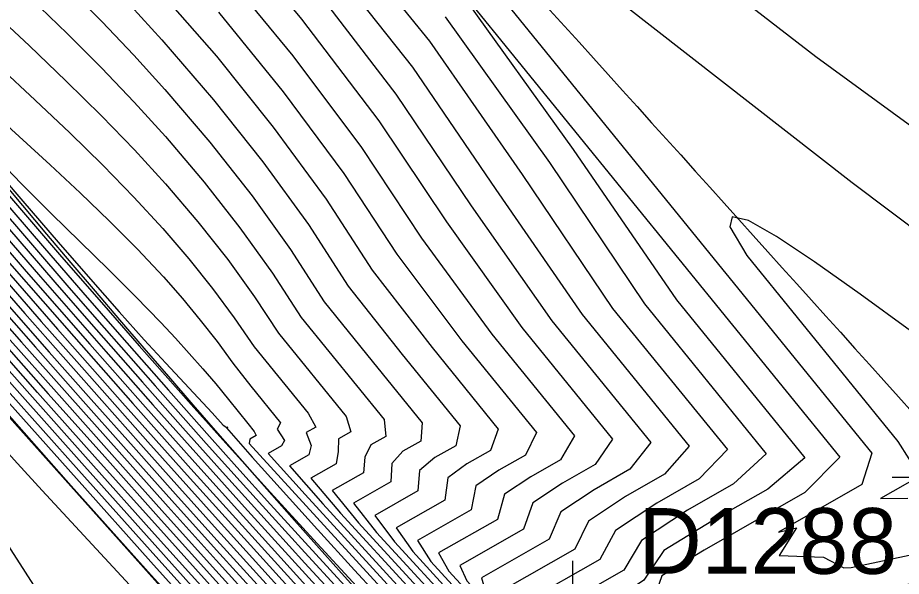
# Model space of a CAD drawing. Extents: x 2356077 to 2359823, y 225951 to 227822.
# Drawn here: x 2357838.29 to 2357871.93, y 226260.54 to 226281.81 of the extents above; entities that cross this region are included whole.
import ezdxf

# ---------------------------------------------------------------- set-up
doc = ezdxf.new("R2010")
doc.units = 0
for name, color, linetype in [('DTM Contours Major', 7, 'Continuous'), ('DTM Contours Minor', 7, 'Continuous'), ('Exist DTM Breakline', 7, 'Continuous'), ('Exist DTM Breakline Underwater', 7, 'Continuous'), ('Exist DTM Drainline', 7, 'Continuous'), ('Exist DTM Drainline Cogo Point CELL', 7, 'Continuous'), ('Exist DTM Regular Point Underwater CELL', 7, 'Continuous'), ('Exist DTM Regular Point Underwater Cogo Number', 7, 'Continuous')]:
    doc.layers.add(name, color=color, linetype=linetype)

msp = doc.modelspace()

# ---------------------------------------------------------------- linework, layer by layer
at = {"layer": 'DTM Contours Major'}
for points in [[(2357875.099, 226275.631), (2357868.682, 226280.309), (2357861.491, 226285.876), (2357854.357, 226291.495), (2357848.108, 226296.333), (2357843.575, 226299.555), (2357841.589, 226300.326), (2357843.033, 226297.752), (2357869.59, 226265.08), (2357868.258, 226263.732), (2357864.424, 226261.543), (2357862.817, 226260.556), (2357862.489, 226259.615), (2357862.416, 226258.993), (2357862.435, 226258.935), (2357862.461, 226258.882), (2357862.495, 226258.833), (2357862.536, 226258.788), (2357862.585, 226258.747), (2357862.642, 226258.711), (2357863.421, 226258.537), (2357864.608, 226258.614), (2357873.706, 226260.57)], [(2357827.746, 226286.12), (2357834.259, 226278.484), (2357837.378, 226274.851), (2357840.242, 226271.541), (2357841.58, 226270.006), (2357843.525, 226267.791), (2357845.471, 226265.6), (2357846.763, 226264.159), (2357847.976, 226262.818), (2357849.222, 226261.45), (2357850.5, 226260.057), (2357851.809, 226258.639), (2357853.149, 226257.2), (2357855.202, 226255.014), (2357856.6, 226253.538), (2357858.37, 226251.683), (2357860.201, 226249.778), (2357862.06, 226247.852), (2357863.917, 226245.94), (2357865.74, 226244.073), (2357868.597, 226241.165), (2357870.737, 226239.003), (2357873.736, 226235.995)], [(2357827.837, 226283.832), (2357832.76, 226278.08), (2357835.18, 226275.27), (2357837.515, 226272.577), (2357839.81, 226269.953), (2357842.287, 226267.148), (2357844.741, 226264.397), (2357847.149, 226261.723), (2357849.324, 226259.331), (2357851.447, 226257.019), (2357853.529, 226254.778), (2357855.303, 226252.892), (2357857.131, 226250.969), (2357858.464, 226249.579), (2357859.844, 226248.15), (2357861.253, 226246.697), (2357862.675, 226245.24), (2357864.093, 226243.795), (2357866.423, 226241.442), (2357869.151, 226238.717), (2357872.16, 226235.733)], [(2357849.424, 226283.152), (2357852.687, 226278.897), (2357855.56, 226274.649), (2357858.627, 226270.271), (2357862.394, 226265.637), (2357861.602, 226264.617), (2357860.238, 226263.839), (2357858.975, 226262.997), (2357858.528, 226261.963), (2357855.946, 226260.489), (2357856.084, 226260.009), (2357858.213, 226257.685), (2357858.753, 226257.114), (2357861.744, 226254.028), (2357862.558, 226253.747), (2357865.701, 226254.423), (2357867.235, 226254.186), (2357868.948, 226254.07), (2357872.633, 226254.862)], [(2357826.586, 226283.095), (2357832.13, 226276.663), (2357834.794, 226273.598), (2357836.678, 226271.449), (2357838.437, 226269.456), (2357840.275, 226267.383), (2357842.15, 226265.278), (2357844.021, 226263.187), (2357845.846, 226261.157), (2357848.549, 226258.168), (2357850.367, 226256.174), (2357852.066, 226254.329), (2357853.627, 226252.651), (2357855.097, 226251.088), (2357856.574, 226249.535), (2357858.318, 226247.721), (2357860.374, 226245.608), (2357862.519, 226243.431), (2357863.62, 226242.323), (2357864.83, 226241.114), (2357867.284, 226238.682), (2357869.738, 226236.27), (2357872.936, 226233.145)], [(2357858.155, 226245.883), (2357856.614, 226247.474), (2357855.751, 226248.375), (2357854.884, 226249.288), (2357854.004, 226250.221), (2357853.106, 226251.183), (2357851.567, 226252.845), (2357849.606, 226254.988), (2357848.156, 226256.585), (2357845.879, 226259.107), (2357843.405, 226261.862), (2357840.834, 226264.735), (2357838.267, 226267.615), (2357835.804, 226270.387), (2357832.88, 226273.696), (2357829.861, 226277.138), (2357825.224, 226282.45)], [(2357842.598, 226282.261), (2357843.781, 226280.968), (2357845.748, 226278.684), (2357847.63, 226276.318), (2357849.36, 226273.932), (2357850.868, 226271.591), (2357852.927, 226268.989), (2357855.141, 226266.265), (2357854.967, 226265.514), (2357854.178, 226265.064), (2357853.594, 226264.573), (2357853.529, 226263.794), (2357851.891, 226262.859), (2357852.642, 226261.85), (2357854.753, 226259.545)], [(2357836.309, 226279.14), (2357838.349, 226277.285), (2357839.524, 226276.208), (2357840.676, 226275.134), (2357841.789, 226274.062), (2357842.85, 226272.996), (2357843.843, 226271.937), (2357844.565, 226271.115), (2357845.243, 226270.295), (2357845.882, 226269.476), (2357846.488, 226268.655), (2357847.166, 226267.781), (2357848.295, 226266.39), (2357848.176, 226266.146), (2357848.455, 226265.712), (2357848.333, 226265.512), (2357847.822, 226265.221), (2357849.236, 226263.652), (2357853.724, 226258.751)]]:
    msp.add_lwpolyline(points, dxfattribs=at)
at = {"layer": 'DTM Contours Minor'}
for points in [[(2357846.019, 226290.694), (2357853.971, 226280.911), (2357857.499, 226275.834), (2357860.942, 226270.742), (2357865.312, 226265.365), (2357864.241, 226264.25), (2357862.626, 226263.328), (2357861.054, 226262.286), (2357860.456, 226261.189), (2357857.605, 226259.562), (2357857.453, 226259.281), (2357858.669, 226257.953), (2357858.959, 226257.643), (2357860.881, 226255.66), (2357861.605, 226255.733), (2357863.373, 226256.113), (2357865.002, 226256.352), (2357866.706, 226256.226), (2357868.698, 226256.207), (2357873.054, 226257.144)], [(2357856.709, 226246.178), (2357855.723, 226247.197), (2357854.733, 226248.232), (2357853.722, 226249.299), (2357852.676, 226250.413), (2357850.709, 226252.531), (2357848.813, 226254.595), (2357846.237, 226257.422), (2357843.376, 226260.588), (2357840.33, 226263.987), (2357837.199, 226267.516), (2357834.085, 226271.069), (2357831.087, 226274.542), (2357829.472, 226276.44), (2357827.678, 226278.571), (2357827.053, 226279.284), (2357826.696, 226279.678), (2357817.26, 226290.308)], [(2357827.913, 226287.215), (2357833.048, 226281.175), (2357835.485, 226278.317), (2357838.486, 226274.818), (2357839.836, 226273.258), (2357841.065, 226271.848), (2357842.159, 226270.606), (2357843.106, 226269.549), (2357843.926, 226268.654), (2357845.692, 226266.762), (2357846.116, 226266.299), (2357846.257, 226266.206), (2357846.291, 226266.22), (2357846.235, 226266.189), (2357847.223, 226265.075), (2357849.705, 226262.33), (2357851.118, 226260.782), (2357852.664, 226259.104), (2357854.321, 226257.324), (2357856.014, 226255.493), (2357868.625, 226242.481)], [(2357874.317, 226272.317), (2357870.065, 226275.52), (2357861.279, 226282.353), (2357857.565, 226285.13), (2357854.85, 226286.913), (2357853.544, 226287.276), (2357854.131, 226285.758), (2357870.817, 226265.229), (2357870.427, 226264.034), (2357867.257, 226262.224), (2357867.948, 226262.393), (2357867.283, 226261.339), (2357868.971, 226261.276), (2357869.749, 226260.871), (2357870.024, 226260.874), (2357872.654, 226261.44)], [(2357827.702, 226287.04), (2357832.566, 226281.327), (2357834.912, 226278.579), (2357836.676, 226276.522), (2357838.361, 226274.563), (2357839.965, 226272.708), (2357841.485, 226270.959), (2357842.919, 226269.32), (2357844.893, 226267.087), (2357846.102, 226265.735), (2357847.913, 226263.736), (2357849.695, 226261.794), (2357851.501, 226259.843), (2357852.268, 226259.018), (2357854.682, 226256.438), (2357856.417, 226254.601), (2357857.79, 226253.159), (2357860.639, 226250.189), (2357864.727, 226245.955), (2357867.303, 226243.29), (2357869.912, 226240.609), (2357872.047, 226238.439)], [(2357827.703, 226286.605), (2357832.312, 226281.193), (2357836.192, 226276.654), (2357839.311, 226273.032), (2357840.77, 226271.35), (2357842.164, 226269.751), (2357844.029, 226267.63), (2357845.596, 226265.865), (2357846.64, 226264.7), (2357847.92, 226263.282), (2357849.238, 226261.834), (2357850.597, 226260.352), (2357851.999, 226258.837), (2357853.445, 226257.285), (2357855.843, 226254.737), (2357858.209, 226252.251), (2357860.175, 226250.202), (2357862.17, 226248.134), (2357864.162, 226246.081), (2357866.117, 226244.075), (2357869.289, 226240.844), (2357872.15, 226237.952)], [(2357827.776, 226285.65), (2357833.971, 226278.391), (2357836.951, 226274.922), (2357839.706, 226271.738), (2357841.003, 226270.25), (2357843.038, 226267.933), (2357844.574, 226266.2), (2357846.088, 226264.508), (2357848.027, 226262.361), (2357849.227, 226261.043), (2357850.451, 226259.709), (2357851.695, 226258.361), (2357852.959, 226257.002), (2357855.07, 226254.751), (2357856.776, 226252.952), (2357858.441, 226251.21), (2357860.165, 226249.417), (2357861.918, 226247.603), (2357863.671, 226245.799), (2357865.394, 226244.036), (2357867.705, 226241.685), (2357870.214, 226239.155), (2357872.247, 226237.117)], [(2357827.798, 226285.187), (2357833.674, 226278.308), (2357836.513, 226275.004), (2357839.164, 226271.942), (2357841.643, 226269.106), (2357843.438, 226267.072), (2357845.185, 226265.111), (2357846.926, 226263.175), (2357848.078, 226261.904), (2357849.244, 226260.624), (2357850.422, 226259.338), (2357851.613, 226258.048), (2357852.813, 226256.755), (2357854.963, 226254.462), (2357856.901, 226252.419), (2357858.473, 226250.775), (2357860.102, 226249.082), (2357861.762, 226247.367), (2357863.424, 226245.659), (2357865.062, 226243.984), (2357867.377, 226241.633), (2357870.192, 226238.802), (2357873.613, 226235.389)], [(2357846.033, 226285.442), (2357849.103, 226281.747), (2357852.039, 226277.878), (2357854.615, 226274.032), (2357857.484, 226270.019), (2357860.94, 226265.766), (2357860.278, 226264.798), (2357859.034, 226264.088), (2357857.903, 226263.339), (2357857.547, 226262.339), (2357855.131, 226260.96), (2357855.397, 226260.376), (2357858.108, 226257.415), (2357858.537, 226256.862), (2357859.095, 226256.287), (2357859.752, 226255.713), (2357862.177, 226253.211), (2357863.079, 226252.764), (2357866.033, 226253.399), (2357867.462, 226253.157), (2357869.041, 226252.994), (2357872.417, 226253.721)], [(2357857.527, 226246.127), (2357856.629, 226247.055), (2357855.734, 226247.988), (2357854.833, 226248.936), (2357853.917, 226249.909), (2357852.975, 226250.917), (2357851.437, 226252.58), (2357849.637, 226254.548), (2357848.315, 226256.005), (2357845.932, 226258.644), (2357843.33, 226261.54), (2357840.619, 226264.571), (2357837.909, 226267.61), (2357835.311, 226270.534), (2357831.783, 226274.527), (2357828.344, 226278.45), (2357825.545, 226281.65), (2357823.029, 226284.517)], [(2357824.497, 226284.618), (2357827.754, 226280.865), (2357831.428, 226276.619), (2357833.746, 226273.959), (2357835.42, 226272.052), (2357837.374, 226269.84), (2357839.456, 226267.494), (2357841.603, 226265.085), (2357843.75, 226262.685), (2357845.832, 226260.368), (2357848.677, 226257.22), (2357851.128, 226254.537), (2357852.624, 226252.917), (2357854.228, 226251.2), (2357855.8, 226249.538), (2357857.385, 226247.884), (2357859.129, 226246.085), (2357860.955, 226244.225), (2357862.878, 226242.29), (2357864.186, 226240.986), (2357865.528, 226239.657), (2357868.255, 226236.976), (2357871.851, 226233.47), (2357874.512, 226230.899)], [(2357827.816, 226284.73), (2357833.371, 226278.23), (2357836.07, 226275.091), (2357838.617, 226272.151), (2357841.037, 226269.383), (2357843.06, 226267.091), (2357845.037, 226264.873), (2357846.999, 226262.693), (2357849.266, 226260.197), (2357850.406, 226258.954), (2357851.548, 226257.715), (2357852.693, 226256.482), (2357854.354, 226254.706), (2357856.452, 226252.488), (2357858.483, 226250.363), (2357860.025, 226248.762), (2357861.597, 226247.139), (2357863.175, 226245.519), (2357864.736, 226243.925), (2357867.057, 226241.573), (2357869.387, 226239.233), (2357872.221, 226236.407)], [(2357849.609, 226284.618), (2357853.32, 226279.918), (2357856.499, 226275.26), (2357859.779, 226270.514), (2357863.852, 226265.503), (2357862.923, 226264.434), (2357861.436, 226263.586), (2357860.03, 226262.645), (2357859.499, 226261.58), (2357856.768, 226260.021), (2357856.77, 226259.644), (2357858.418, 226257.843), (2357858.811, 226257.425), (2357861.311, 226254.845), (2357862.057, 226254.735), (2357863.771, 226255.104), (2357865.358, 226255.404), (2357866.983, 226255.214), (2357868.833, 226255.141), (2357872.846, 226256.004)], [(2357873.981, 226229.615), (2357871.657, 226231.827), (2357869.378, 226234.017), (2357867.648, 226235.69), (2357865.909, 226237.382), (2357864.195, 226239.058), (2357862.543, 226240.686), (2357860.38, 226242.836), (2357858.666, 226244.563), (2357857.583, 226245.669), (2357856.646, 226246.634), (2357855.714, 226247.605), (2357854.775, 226248.592), (2357853.818, 226249.609), (2357852.831, 226250.666), (2357851.301, 226252.322), (2357849.133, 226254.697), (2357846.075, 226258.079), (2357843.366, 226261.094), (2357840.526, 226264.268), (2357837.666, 226267.476), (2357834.898, 226270.59), (2357830.849, 226275.168), (2357822.945, 226284.16)], [(2357826.422, 226284.166), (2357832.859, 226276.676), (2357834.862, 226274.362), (2357836.893, 226272.034), (2357839.494, 226269.078), (2357841.09, 226267.277), (2357842.701, 226265.469), (2357844.304, 226263.676), (2357845.878, 226261.925), (2357848.424, 226259.11), (2357850.38, 226256.967), (2357852.234, 226254.956), (2357853.818, 226253.257), (2357855.863, 226251.089), (2357857.264, 226249.622), (2357858.386, 226248.455), (2357859.542, 226247.261), (2357860.724, 226246.046), (2357861.927, 226244.818), (2357863.143, 226243.584), (2357864.365, 226242.351), (2357866.574, 226240.143), (2357868.773, 226237.965), (2357872.038, 226234.753)], [(2357827.829, 226284.278), (2357833.066, 226278.155), (2357835.625, 226275.181), (2357838.067, 226272.363), (2357840.426, 226269.665), (2357842.676, 226267.116), (2357844.889, 226264.635), (2357847.073, 226262.209), (2357849.294, 226259.766), (2357851.495, 226257.37), (2357852.588, 226256.191), (2357854.231, 226254.433), (2357855.912, 226252.653), (2357857.07, 226251.436), (2357858.478, 226249.966), (2357859.937, 226248.453), (2357861.427, 226246.917), (2357862.926, 226245.379), (2357864.414, 226243.862), (2357866.739, 226241.509), (2357869.271, 226238.972), (2357872.193, 226236.067)], [(2357826.507, 226283.626), (2357832.492, 226276.672), (2357835.329, 226273.404), (2357837.308, 226271.146), (2357838.967, 226269.265), (2357840.683, 226267.329), (2357842.426, 226265.373), (2357844.162, 226263.433), (2357845.86, 226261.543), (2357848.486, 226258.64), (2357850.375, 226256.57), (2357852.151, 226254.642), (2357853.722, 226252.954), (2357855.138, 226251.45), (2357856.567, 226249.947), (2357858.353, 226248.087), (2357860.549, 226245.828), (2357861.68, 226244.673), (2357862.83, 226243.509), (2357863.992, 226242.338), (2357866.315, 226240.02), (2357868.644, 226237.718), (2357871.993, 226234.43)], [(2357845.996, 226283.721), (2357848.761, 226280.357), (2357851.378, 226276.87), (2357853.667, 226273.418), (2357856.343, 226269.763), (2357859.488, 226265.894), (2357858.952, 226264.978), (2357857.825, 226264.335), (2357856.822, 226263.669), (2357856.556, 226262.711), (2357854.319, 226261.434), (2357854.708, 226260.744), (2357857.028, 226258.211), (2357857.771, 226257.311), (2357858.265, 226256.679), (2357858.944, 226255.977), (2357859.729, 226255.313), (2357860.674, 226254.391), (2357862.611, 226252.392), (2357863.612, 226251.783), (2357866.349, 226252.372), (2357867.671, 226252.128), (2357869.117, 226251.915), (2357872.2, 226252.578)], [(2357872.541, 226232.073), (2357869.494, 226235.021), (2357866.492, 226237.949), (2357864.997, 226239.418), (2357863.537, 226240.86), (2357861.296, 226243.094), (2357859.698, 226244.707), (2357858.182, 226246.256), (2357856.604, 226247.889), (2357854.93, 226249.645), (2357853.223, 226251.463), (2357851.683, 226253.124), (2357849.579, 226255.422), (2357848.019, 226257.14), (2357845.849, 226259.544), (2357843.505, 226262.153), (2357841.077, 226264.867), (2357838.652, 226267.587), (2357836.32, 226270.213), (2357833.436, 226273.479), (2357830.759, 226276.536), (2357824.985, 226283.168)], [(2357827.84, 226283.39), (2357832.455, 226278.005), (2357834.736, 226275.357), (2357836.964, 226272.789), (2357839.189, 226270.246), (2357840.537, 226268.717), (2357843.248, 226265.663), (2357845.924, 226262.678), (2357848.303, 226260.049), (2357850.387, 226257.766), (2357852.404, 226255.582), (2357854.014, 226253.856), (2357855.891, 226251.868), (2357857.182, 226250.513), (2357858.443, 226249.2), (2357859.746, 226247.851), (2357861.077, 226246.48), (2357862.425, 226245.1), (2357863.775, 226243.727), (2357866.106, 226241.376), (2357868.06, 226239.425), (2357870.954, 226236.556), (2357873.295, 226234.248)], [(2357827.839, 226282.954), (2357832.151, 226277.928), (2357834.296, 226275.439), (2357836.416, 226272.998), (2357838.565, 226270.543), (2357840.018, 226268.895), (2357841.493, 226267.23), (2357842.975, 226265.565), (2357844.449, 226263.917), (2357845.899, 226262.303), (2357848.363, 226259.58), (2357850.384, 226257.367), (2357852.318, 226255.27), (2357853.914, 226253.558), (2357855.878, 226251.478), (2357857.226, 226250.065), (2357858.416, 226248.826), (2357859.645, 226247.555), (2357860.901, 226246.263)], [(2357840.241, 226282.928), (2357841.498, 226281.656), (2357842.716, 226280.377), (2357843.899, 226279.074), (2357845.609, 226277.072), (2357847.217, 226275.029), (2357848.683, 226272.987), (2357849.965, 226270.988), (2357851.786, 226268.733), (2357853.694, 226266.386), (2357853.636, 226265.691), (2357852.957, 226265.304), (2357852.539, 226264.839), (2357852.499, 226264.143), (2357851.081, 226263.333), (2357851.955, 226262.217), (2357854.264, 226259.695)], [(2357843.629, 226282.896), (2357845.855, 226280.337), (2357848.023, 226277.64), (2357850.035, 226274.897), (2357851.788, 226272.199), (2357854.066, 226269.247), (2357856.589, 226266.143), (2357856.296, 226265.336), (2357855.397, 226264.822), (2357854.662, 226264.288), (2357854.549, 226263.439), (2357852.7, 226262.384), (2357853.331, 226261.482), (2357856.451, 226258.074)], [(2357874.306, 226230.739), (2357871.803, 226233.151), (2357869.552, 226235.337), (2357866.69, 226238.133), (2357865.263, 226239.537), (2357863.862, 226240.923), (2357862.507, 226242.272), (2357860.718, 226244.07), (2357859.029, 226245.788), (2357857.414, 226247.451), (2357855.784, 226249.15), (2357854.158, 226250.869), (2357852.487, 226252.66), (2357850.327, 226255.006), (2357847.897, 226257.678), (2357845.835, 226259.962), (2357843.622, 226262.425), (2357841.335, 226264.981), (2357839.05, 226267.545), (2357836.844, 226270.03), (2357833.998, 226273.256), (2357831.787, 226275.781), (2357828.631, 226279.416), (2357825.789, 226282.69)], [(2357826.657, 226282.572), (2357831.775, 226276.645), (2357834.266, 226273.783), (2357836.049, 226271.751), (2357837.905, 226269.648), (2357839.865, 226267.439), (2357841.875, 226265.183), (2357843.883, 226262.939), (2357845.836, 226260.766), (2357848.612, 226257.695), (2357850.357, 226255.782), (2357851.978, 226254.019), (2357853.531, 226252.348), (2357855.057, 226250.726), (2357856.582, 226249.124), (2357858.283, 226247.356), (2357860.201, 226245.387), (2357862.21, 226243.351), (2357863.249, 226242.307), (2357864.509, 226241.05), (2357867.087, 226238.499), (2357869.675, 226235.96), (2357872.841, 226232.874)], [(2357838.806, 226282.539), (2357840.176, 226281.208), (2357841.481, 226279.897), (2357842.726, 226278.592), (2357843.915, 226277.284), (2357845.391, 226275.548), (2357846.755, 226273.807), (2357847.99, 226272.083), (2357849.087, 226270.395), (2357852.248, 226266.506), (2357852.304, 226265.868), (2357851.733, 226265.542), (2357851.506, 226265.08), (2357851.46, 226264.486), (2357850.269, 226263.807), (2357851.27, 226262.582), (2357853.769, 226259.853)], [(2357855.138, 226282.793), (2357859.439, 226276.792), (2357863.378, 226271.063), (2357868.266, 226265.05), (2357866.847, 226263.864), (2357864.953, 226262.783), (2357862.891, 226261.53), (2357862.13, 226260.399), (2357860.927, 226259.584), (2357859.447, 226258.739), (2357859.458, 226258.61), (2357859.476, 226258.486), (2357859.022, 226258.335), (2357859.334, 226257.997), (2357859.749, 226257.569), (2357860.791, 226257.837), (2357861.099, 226257.844), (2357861.488, 226257.899), (2357862.718, 226257.985), (2357864.236, 226258.062), (2357866.037, 226258.092), (2357868.42, 226258.338), (2357873.445, 226259.419)], [(2357837.219, 226282.142), (2357838.722, 226280.745), (2357840.142, 226279.39), (2357841.481, 226278.068), (2357842.738, 226276.769), (2357843.915, 226275.485), (2357845.156, 226274.033), (2357846.289, 226272.596), (2357847.311, 226271.182), (2357848.222, 226269.799), (2357850.803, 226266.624), (2357850.971, 226266.044), (2357850.504, 226265.777), (2357850.497, 226265.298), (2357850.417, 226264.828), (2357849.456, 226264.279), (2357850.587, 226262.944), (2357853.261, 226260.024)], [(2357845.936, 226282.017), (2357848.401, 226278.987), (2357850.709, 226275.876), (2357852.723, 226272.807), (2357855.204, 226269.505), (2357858.038, 226266.019), (2357857.625, 226265.158), (2357856.612, 226264.58), (2357855.74, 226263.986), (2357855.557, 226263.078), (2357853.509, 226261.909), (2357854.02, 226261.113), (2357856.738, 226258.144), (2357857.415, 226257.25), (2357858.015, 226256.508), (2357858.818, 226255.676), (2357859.727, 226254.881), (2357860.815, 226253.875), (2357863.046, 226251.573), (2357864.151, 226250.804), (2357866.653, 226251.342), (2357867.864, 226251.105), (2357869.176, 226250.833), (2357871.98, 226251.436)], [(2357854.566, 226281.838), (2357858.534, 226276.299), (2357862.155, 226270.908), (2357866.786, 226265.211), (2357865.548, 226264.059), (2357863.796, 226263.059), (2357862.037, 226261.905), (2357861.374, 226260.777), (2357858.475, 226259.122), (2357858.133, 226258.922), (2357859.139, 226257.828), (2357860.181, 226256.753), (2357860.868, 226256.876), (2357861.276, 226256.758), (2357863.018, 226257.132), (2357864.627, 226257.256), (2357866.394, 226257.204), (2357868.545, 226257.27), (2357873.253, 226258.282)], [(2357837.586, 226279.929), (2357838.956, 226278.667), (2357840.273, 226277.422), (2357841.528, 226276.194), (2357842.712, 226274.98), (2357843.818, 226273.779), (2357844.802, 226272.633), (2357845.707, 226271.5), (2357846.537, 226270.381), (2357847.3, 226269.274), (2357849.346, 226266.757), (2357849.64, 226266.221), (2357849.274, 226266.012), (2357849.462, 226265.526), (2357849.379, 226265.172), (2357848.641, 226264.751), (2357849.908, 226263.302), (2357852.74, 226260.209)], [(2357837.276, 226276.671), (2357838.426, 226275.49), (2357839.566, 226274.352), (2357841.758, 226272.203), (2357842.781, 226271.187), (2357843.736, 226270.209), (2357844.294, 226269.613), (2357844.826, 226269.027), (2357845.337, 226268.445), (2357845.833, 226267.863), (2357846.32, 226267.274), (2357847.051, 226266.365), (2357847.3, 226266.051), (2357847.377, 226265.904), (2357847.129, 226265.762), (2357847.102, 226265.598), (2357854.7, 226257.301), (2357856.244, 226255.626), (2357868.47, 226243.011)], [(2357856.882, 226245.54), (2357855.765, 226246.721), (2357854.597, 226247.98), (2357853.348, 226249.351), (2357851.987, 226250.871), (2357850.051, 226253.068), (2357849.259, 226253.966), (2357832.949, 226272.195), (2357830.684, 226274.534), (2357831.024, 226273.491), (2357832.424, 226270.992), (2357834.514, 226267.442), (2357836.922, 226263.248), (2357840.212, 226258.152), (2357843.56, 226253.321), (2357844.045, 226250.908), (2357843.282, 226249.338), (2357843.221, 226247.756), (2357843.642, 226246.038)], [(2357872.278, 226269.891), (2357870.362, 226271.279), (2357868.634, 226272.51), (2357867.187, 226273.481), (2357866.112, 226274.088), (2357865.5, 226274.227), (2357865.404, 226273.843), (2357866.047, 226272.757), (2357871.8, 226265.679), (2357872.637, 226264.358), (2357871.142, 226263.505), (2357872.184, 226263.518)]]:
    msp.add_lwpolyline(points, dxfattribs=at)
at = {"layer": 'Exist DTM Breakline'}
for points in [[(2357739.379, 226441.004), (2357819.613, 226359.102), (2357890.87, 226277.588), (2357993.999, 226180.096), (2358102.764, 226183.23), (2358191.473, 226205.9), (2358275.273, 226131.78), (2358421.38, 226152.319), (2358505.025, 226137.402), (2358547.118, 226053.573)], [(2357719.555, 226395.117), (2357791.559, 226318.918), (2357850.785, 226251.619), (2357976.144, 226133.407), (2357988.46, 226117.463)]]:
    msp.add_spline(points, degree=3, dxfattribs=at)
at = {"layer": 'Exist DTM Breakline Underwater'}
for points in [[(2357739.428, 226434.309), (2357811.723, 226357.465), (2357885.724, 226276.345), (2357991.789, 226172.502), (2358103.028, 226173.66), (2358191.056, 226197.408), (2358272.648, 226122.63), (2358421.22, 226141.688), (2358498.765, 226117.394), (2358527.12, 226046.782)], [(2357722.365, 226399.093), (2357796.501, 226325.142), (2357855.427, 226255.408), (2357974.836, 226142.381), (2357994.862, 226118.943)]]:
    msp.add_spline(points, degree=3, dxfattribs=at)
at = {"layer": 'Exist DTM Drainline'}
msp.add_spline([(2357699.586, 226858.192), (2357670.366, 226820.782), (2357623.327, 226796.892), (2357587.218, 226772.268), (2357568.803, 226744.252), (2357555.19, 226717.62), (2357555.017, 226695.126), (2357553.473, 226672.759), (2357563.697, 226642.736), (2357576.526, 226627.993), (2357663.798, 226499.169), (2357732.721, 226415.647), (2357803.211, 226342.215), (2357874.586, 226264.309)], degree=3, dxfattribs=at)
at = {"layer": 'Exist DTM Drainline Cogo Point CELL'}
msp.add_lwpolyline([(2357874.586, 226267.309), (2357874.586, 226261.309), (2357874.586, 226264.309), (2357877.586, 226264.309), (2357871.586, 226264.309)], dxfattribs=at)
at = {"layer": 'Exist DTM Regular Point Underwater CELL'}
msp.add_lwpolyline([(2357859.421, 226261.139), (2357859.421, 226255.139), (2357859.421, 226258.139), (2357862.421, 226258.139), (2357856.421, 226258.139)], dxfattribs=at)

# ---------------------------------------------------------------- texts
at = {"layer": 'Exist DTM Regular Point Underwater Cogo Number'}
msp.add_text('D1288', height=2.5, dxfattribs=at).set_placement((2357861.921, 226260.639))

doc.saveas('drawing.dxf')
